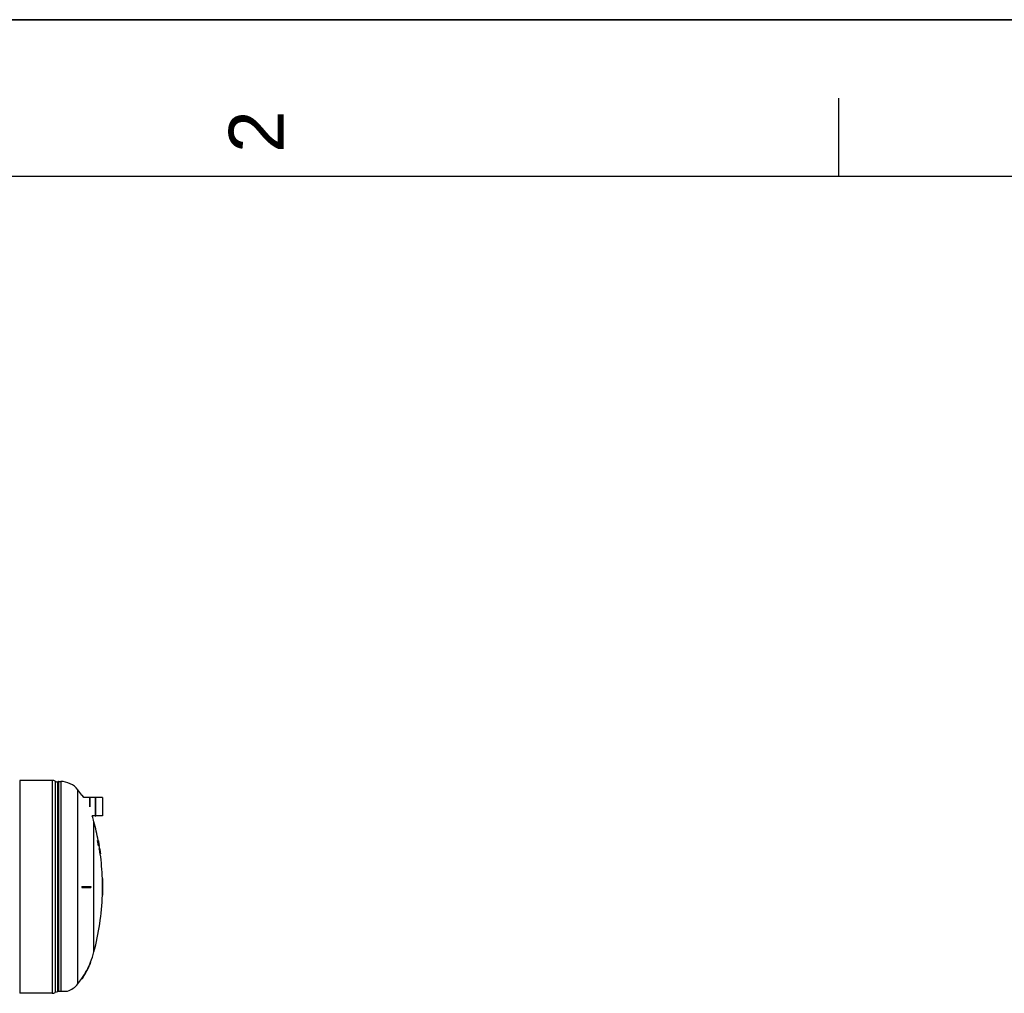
# Model space of a CAD drawing. Header units: millimetres. Extents: x 0 to 297, y 0 to 210.
# Tile 342 of 499: x 171 to 233, y 148 to 210. Entities that reach past the tile are written whole.
import ezdxf

# ---------------------------------------------------------------- set-up
doc = ezdxf.new("R2010")
doc.units = ezdxf.units.MM
doc.header["$LTSCALE"] = 16.335
doc.layers.get('0').update_dxf_attribs({"linetype": 'CONTINUOUS'})
doc.layers.add('AXES_REF', color=7, linetype='CONTINUOUS')
doc.layers.add('SURFACES', color=7, linetype='CONTINUOUS')
doc.styles.add('TEXTSTYLE_2', font='arial.ttf')

# ---------------------------------------------------------------- blocks, each defined once
blk = doc.blocks.new('MARGEA4_BL0', base_point=(148.514, 105.014))
at = {"color": 7, "linetype": 'Continuous'}
for p, q in [((297.014, 210.014), (0.014, 210.014)), ((222.764, 205.014), (222.764, 200.014)), ((287.014, 200.014), (10.014, 200.014))]:
    blk.add_line(p, q, dxfattribs=at)
at = {"color": 5, "linetype": 'Continuous', "style": 'TEXTSTYLE_2', "oblique": 0.00002}
blk.add_text('2', height=3.5, rotation=90, dxfattribs=at).set_placement((187.389, 201.514))

msp = doc.modelspace()

# ---------------------------------------------------------------- linework, layer by layer
at = {"color": 7, "linetype": 'Continuous'}
for p, q in [((0, 210), (297, 210)), ((172.626, 161.498), (170.546, 161.498)), ((170.546, 161.498), (170.546, 147.925)), ((172.816, 161.455), (172.816, 147.968)), ((172.986, 148.012), (172.986, 161.41)), ((174.511, 160.556), (174.536, 160.556)), ((174.511, 160.556), (174.519, 160.545)), ((174.511, 160.556), (174.519, 160.545)), ((174.542, 160.548), (174.536, 160.556)), ((174.542, 160.548), (174.536, 160.556)), ((174.998, 160.419), (175.012, 160.419)), ((174.998, 160.419), (174.998, 159.82)), ((175.012, 160.419), (175.012, 159.82)), ((175.383, 160.419), (175.397, 160.419)), ((175.383, 159.222), (175.383, 160.419)), ((175.397, 159.222), (175.397, 160.419)), ((175.828, 160.401), (175.828, 159.239)), ((175.383, 159.222), (175.397, 159.222)), ((175.512, 157.662), (175.513, 157.669)), ((175.512, 157.662), (175.534, 157.662)), ((175.513, 157.649), (175.512, 157.662)), ((175.513, 157.669), (175.534, 157.669)), ((175.513, 157.649), (175.534, 157.649)), ((175.516, 157.622), (175.513, 157.649)), ((175.534, 157.662), (175.534, 157.669)), ((175.534, 157.649), (175.534, 157.662)), ((175.537, 157.627), (175.534, 157.649)), ((175.537, 157.669), (175.553, 157.669)), ((175.537, 157.669), (175.54, 157.662)), ((175.54, 157.662), (175.553, 157.662)), ((175.54, 157.662), (175.546, 157.642)), ((175.546, 157.649), (175.554, 157.649)), ((175.546, 157.642), (175.552, 157.615)), ((175.553, 157.662), (175.553, 157.669)), ((175.554, 157.649), (175.553, 157.662)), ((175.557, 157.622), (175.554, 157.649)), ((175.555, 157.669), (175.575, 157.669)), ((175.555, 157.669), (175.557, 157.663)), ((175.557, 157.663), (175.558, 157.662)), ((175.558, 157.662), (175.563, 157.642)), ((175.563, 157.642), (175.568, 157.615)), ((175.57, 157.662), (175.576, 157.662)), ((175.572, 157.649), (175.578, 157.649)), ((175.575, 157.668), (175.575, 157.669)), ((175.576, 157.662), (175.575, 157.668)), ((175.578, 157.649), (175.576, 157.662)), ((175.583, 157.622), (175.578, 157.649)), ((175.516, 157.622), (175.537, 157.622)), ((175.52, 157.595), (175.516, 157.622)), ((175.52, 157.595), (175.542, 157.595)), ((175.525, 157.568), (175.547, 157.568)), ((175.531, 157.542), (175.525, 157.568)), ((175.531, 157.542), (175.552, 157.542)), ((175.537, 157.515), (175.531, 157.542)), ((175.537, 157.622), (175.537, 157.627)), ((175.542, 157.595), (175.537, 157.622)), ((175.537, 157.515), (175.559, 157.515)), ((175.542, 157.501), (175.537, 157.515)), ((175.545, 157.629), (175.542, 157.629)), ((175.542, 157.629), (175.542, 157.622)), ((175.542, 157.622), (175.543, 157.609)), ((175.542, 157.501), (175.563, 157.501)), ((175.545, 157.495), (175.542, 157.501)), ((175.543, 157.622), (175.547, 157.622)), ((175.543, 157.609), (175.551, 157.609)), ((175.543, 157.609), (175.546, 157.589)), ((175.547, 157.622), (175.545, 157.629)), ((175.545, 157.495), (175.566, 157.495)), ((175.546, 157.595), (175.554, 157.595)), ((175.546, 157.441), (175.568, 157.441)), ((175.551, 157.414), (175.546, 157.441)), ((175.551, 157.609), (175.547, 157.622)), ((175.552, 157.542), (175.547, 157.568)), ((175.55, 157.488), (175.547, 157.495)), ((175.548, 157.575), (175.552, 157.555)), ((175.548, 157.568), (175.567, 157.568)), ((175.55, 157.488), (175.572, 157.488)), ((175.554, 157.475), (175.55, 157.488)), ((175.554, 157.595), (175.551, 157.609)), ((175.551, 157.414), (175.573, 157.414)), ((175.558, 157.381), (175.551, 157.414)), ((175.552, 157.622), (175.557, 157.622)), ((175.552, 157.615), (175.556, 157.595)), ((175.552, 157.555), (175.556, 157.542)), ((175.559, 157.515), (175.552, 157.542)), ((175.554, 157.475), (175.575, 157.475)), ((175.558, 157.454), (175.554, 157.475)), ((175.556, 157.595), (175.562, 157.595)), ((175.556, 157.542), (175.572, 157.542)), ((175.556, 157.542), (175.559, 157.535)), ((175.562, 157.595), (175.557, 157.622)), ((175.558, 157.454), (175.58, 157.454)), ((175.558, 157.381), (175.58, 157.381)), ((175.564, 157.361), (175.558, 157.381)), ((175.559, 157.535), (175.562, 157.535)), ((175.563, 157.501), (175.559, 157.515)), ((175.562, 157.629), (175.56, 157.629)), ((175.56, 157.629), (175.561, 157.622)), ((175.561, 157.622), (175.562, 157.609)), ((175.565, 157.622), (175.562, 157.629)), ((175.562, 157.622), (175.565, 157.622)), ((175.562, 157.609), (175.568, 157.609)), ((175.562, 157.609), (175.565, 157.589)), ((175.562, 157.535), (175.565, 157.528)), ((175.563, 157.635), (175.568, 157.635)), ((175.566, 157.495), (175.563, 157.501)), ((175.564, 157.361), (175.586, 157.361)), ((175.568, 157.354), (175.564, 157.361)), ((175.568, 157.609), (175.565, 157.622)), ((175.565, 157.595), (175.57, 157.595)), ((175.565, 157.528), (175.569, 157.515)), ((175.572, 157.542), (175.567, 157.568)), ((175.568, 157.615), (175.569, 157.612)), ((175.57, 157.595), (175.568, 157.609)), ((175.568, 157.575), (175.572, 157.555)), ((175.573, 157.414), (175.568, 157.441)), ((175.568, 157.354), (175.59, 157.354)), ((175.572, 157.635), (175.569, 157.635)), ((175.569, 157.515), (175.578, 157.515)), ((175.569, 157.515), (175.575, 157.492)), ((175.572, 157.488), (175.569, 157.495)), ((175.571, 157.441), (175.575, 157.421)), ((175.571, 157.434), (175.583, 157.434)), ((175.572, 157.555), (175.575, 157.542)), ((175.578, 157.515), (175.572, 157.542)), ((175.575, 157.475), (175.572, 157.488)), ((175.576, 157.635), (175.573, 157.635)), ((175.573, 157.501), (175.582, 157.501)), ((175.58, 157.381), (175.573, 157.414)), ((175.575, 157.542), (175.577, 157.535)), ((175.575, 157.492), (175.576, 157.488)), ((175.58, 157.454), (175.575, 157.475)), ((175.575, 157.421), (175.579, 157.401)), ((175.575, 157.414), (175.586, 157.414)), ((175.576, 157.622), (175.583, 157.622)), ((175.576, 157.495), (175.584, 157.495)), ((175.576, 157.488), (175.589, 157.488)), ((175.576, 157.488), (175.581, 157.461)), ((175.577, 157.535), (175.579, 157.535)), ((175.582, 157.501), (175.578, 157.515)), ((175.578, 157.475), (175.592, 157.475)), ((175.579, 157.535), (175.582, 157.529)), ((175.579, 157.401), (175.587, 157.401)), ((175.579, 157.401), (175.582, 157.394)), ((175.586, 157.361), (175.58, 157.381)), ((175.581, 157.595), (175.588, 157.595)), ((175.581, 157.454), (175.596, 157.454)), ((175.582, 157.529), (175.582, 157.528)), ((175.582, 157.528), (175.586, 157.515)), ((175.584, 157.495), (175.582, 157.501)), ((175.582, 157.394), (175.586, 157.394)), ((175.588, 157.595), (175.583, 157.622)), ((175.586, 157.414), (175.583, 157.434)), ((175.585, 157.441), (175.588, 157.441)), ((175.586, 157.515), (175.591, 157.491)), ((175.587, 157.401), (175.586, 157.414)), ((175.586, 157.394), (175.587, 157.401)), ((175.589, 157.354), (175.586, 157.361)), ((175.587, 157.562), (175.594, 157.562)), ((175.589, 157.488), (175.587, 157.495)), ((175.587, 157.428), (175.591, 157.401)), ((175.587, 157.414), (175.593, 157.414)), ((175.594, 157.562), (175.588, 157.595)), ((175.593, 157.414), (175.588, 157.441)), ((175.592, 157.475), (175.589, 157.488)), ((175.59, 157.441), (175.59, 157.441)), ((175.59, 157.441), (175.594, 157.421)), ((175.59, 157.434), (175.6, 157.434)), ((175.591, 157.491), (175.592, 157.488)), ((175.591, 157.401), (175.594, 157.374)), ((175.592, 157.488), (175.597, 157.461)), ((175.596, 157.454), (175.592, 157.475)), ((175.6, 157.381), (175.593, 157.414)), ((175.593, 157.361), (175.605, 157.361)), ((175.594, 157.361), (175.593, 157.355)), ((175.593, 157.355), (175.593, 157.354)), ((175.593, 157.354), (175.608, 157.354)), ((175.594, 157.421), (175.599, 157.401)), ((175.594, 157.414), (175.603, 157.414)), ((175.594, 157.381), (175.6, 157.381)), ((175.594, 157.374), (175.594, 157.361)), ((175.597, 157.501), (175.602, 157.501)), ((175.599, 157.401), (175.604, 157.401)), ((175.599, 157.401), (175.601, 157.395)), ((175.603, 157.414), (175.6, 157.434)), ((175.605, 157.361), (175.6, 157.381)), ((175.601, 157.395), (175.601, 157.394)), ((175.601, 157.394), (175.604, 157.394)), ((175.603, 157.468), (175.608, 157.468)), ((175.603, 157.428), (175.607, 157.401)), ((175.604, 157.401), (175.603, 157.414)), ((175.604, 157.394), (175.604, 157.401)), ((175.605, 157.461), (175.611, 157.461)), ((175.605, 157.36), (175.605, 157.361)), ((175.608, 157.354), (175.605, 157.36)), ((175.607, 157.401), (175.61, 157.374)), ((175.61, 157.428), (175.617, 157.428)), ((175.61, 157.374), (175.611, 157.361)), ((175.617, 157.428), (175.611, 157.461)), ((175.611, 157.361), (175.611, 157.355)), ((175.611, 157.355), (175.611, 157.354)), ((175.611, 157.354), (175.621, 157.354)), ((175.615, 157.401), (175.622, 157.401)), ((175.622, 157.401), (175.617, 157.428)), ((175.619, 157.374), (175.627, 157.374)), ((175.627, 157.374), (175.622, 157.401)), ((175.623, 157.361), (175.629, 157.361)), ((175.623, 157.354), (175.63, 157.354)), ((175.625, 157.144), (175.655, 157.144)), ((175.629, 157.361), (175.627, 157.374)), ((175.629, 157.36), (175.629, 157.361)), ((175.63, 157.354), (175.629, 157.36)), ((175.662, 157.104), (175.654, 157.104)), ((175.661, 157.144), (175.664, 157.144)), ((175.661, 157.144), (175.662, 157.138)), ((175.662, 157.138), (175.663, 157.137)), ((175.663, 157.137), (175.666, 157.117)), ((175.667, 157.121), (175.664, 157.144)), ((175.664, 157.097), (175.669, 157.097)), ((175.667, 157.104), (175.665, 157.104)), ((175.666, 157.117), (175.67, 157.095)), ((175.669, 157.105), (175.667, 157.121)), ((175.669, 157.097), (175.667, 157.104)), ((175.667, 157.084), (175.671, 157.084)), ((175.667, 157.017), (175.674, 157.017)), ((175.671, 157.084), (175.669, 157.097)), ((175.67, 157.064), (175.674, 157.064)), ((175.674, 157.064), (175.671, 157.084)), ((175.672, 157.05), (175.676, 157.05)), ((175.674, 157.03), (175.679, 157.03)), ((175.679, 157.03), (175.676, 157.05)), ((175.678, 157.017), (175.68, 157.017)), ((175.68, 157.017), (175.679, 157.03)), ((175.681, 157.01), (175.68, 157.017)), ((175.67, 156.829), (175.691, 156.829)), ((175.679, 156.976), (175.672, 156.976)), ((175.678, 157.01), (175.681, 157.01)), ((175.683, 157.001), (175.684, 156.997)), ((175.684, 156.997), (175.685, 156.991)), ((175.687, 156.97), (175.684, 156.97)), ((175.684, 156.963), (175.688, 156.963)), ((175.685, 156.991), (175.685, 156.99)), ((175.685, 156.99), (175.686, 156.983)), ((175.686, 156.983), (175.687, 156.974)), ((175.688, 156.963), (175.687, 156.97)), ((175.687, 156.95), (175.69, 156.95)), ((175.69, 156.95), (175.688, 156.963)), ((175.693, 156.929), (175.69, 156.95)), ((175.69, 156.929), (175.693, 156.929)), ((175.692, 156.909), (175.696, 156.909)), ((175.693, 156.829), (175.702, 156.829)), ((175.695, 156.889), (175.699, 156.889)), ((175.699, 156.889), (175.696, 156.909)), ((175.698, 156.876), (175.7, 156.876)), ((175.698, 156.869), (175.701, 156.869)), ((175.7, 156.876), (175.699, 156.889)), ((175.701, 156.869), (175.7, 156.876)), ((175.703, 156.86), (175.703, 156.856)), ((175.703, 156.856), (175.706, 156.836)), ((175.703, 156.829), (175.709, 156.829)), ((175.706, 156.836), (175.706, 156.829)), ((175.706, 156.829), (175.706, 156.829)), ((175.819, 155.236), (175.84, 155.236)), ((174.511, 154.746), (175.092, 154.746)), ((174.511, 154.746), (174.511, 154.711)), ((174.511, 154.711), (174.511, 154.676)), ((174.511, 154.676), (175.092, 154.676)), ((174.536, 154.708), (174.536, 154.746)), ((174.536, 154.676), (174.536, 154.708)), ((175.092, 154.746), (175.092, 154.723)), ((175.092, 154.723), (175.092, 154.7)), ((175.092, 154.7), (175.092, 154.676)), ((175.819, 154.746), (175.849, 154.746)), ((175.819, 154.676), (175.849, 154.676)), ((175.819, 154.186), (175.84, 154.186)), ((175.069, 149.916), (175.092, 149.916)), ((175.088, 149.908), (175.092, 149.916)), ((175.088, 149.908), (175.092, 149.916)), ((174.519, 148.878), (174.511, 148.866)), ((174.519, 148.878), (174.511, 148.866)), ((174.511, 148.866), (174.536, 148.866)), ((174.536, 148.866), (174.542, 148.875)), ((174.536, 148.866), (174.542, 148.875)), ((172.626, 147.925), (170.546, 147.925)), ((172.986, 148.061), (173.598, 148.061))]:
    msp.add_line(p, q, dxfattribs=at)
at = {"color": 9, "linetype": 'Continuous'}
for p, q in [((172.626, 161.498), (172.626, 147.925)), ((173.021, 161.431), (173.021, 148.061)), ((173.161, 161.431), (173.161, 148.061)), ((175.824, 160.405), (175.824, 159.236))]:
    msp.add_line(p, q, dxfattribs=at)
at = {"color": 7, "linetype": 'Continuous'}
for centre, radius, start, end in [((172.626, 161.06), 0.438, 64.24532, 90), ((172.986, 161.76), 0.35, 240.94711, 270), ((173.021, 161.396), 0.035, 90, 181.39633), ((169.873, 157.418), 5.621, 32.18023, 33.83892), ((175.824, 160.401), 0.0035, 0, 90), ((175.824, 159.239), 0.0035, 270, 360), ((159.728, 154.711), 16.108, 10.45861, 10.57984), ((159.728, 154.711), 16.116, 10.45327, 10.57445), ((159.728, 154.711), 16.054, 10.25117, 10.34842), ((159.728, 154.711), 16.075, 10.23759, 10.33471), ((159.728, 154.711), 16.078, 10.25997, 10.30852), ((159.728, 154.711), 16.067, 9.7817, 9.83021), ((159.728, 154.711), 16.094, 10.22493, 10.32192), ((159.728, 154.711), 16.097, 10.24775, 10.29624), ((159.728, 154.711), 16.112, 9.43974, 10.45605), ((159.728, 154.711), 16.088, 9.74456, 9.81723), ((159.728, 154.711), 16.09, 9.71882, 9.83991), ((159.728, 154.711), 16.12, 9.82166, 10.18451), ((159.728, 154.711), 16.104, 9.73459, 9.80718), ((159.728, 154.711), 16.117, 9.84736, 9.96829), ((159.728, 154.711), 16.082, 7.56612, 8.69981), ((159.728, 154.711), 16.103, 7.55619, 8.68837), ((159.728, 154.711), 16.112, 8.53859, 8.68321), ((159.728, 154.711), 16.114, 7.55094, 8.68233), ((159.728, 154.711), 16.119, 8.34252, 8.39068), ((159.728, 154.711), 16.111, 8.0814, 8.22587), ((159.728, 154.711), 16.12, 8.00641, 8.32386), ((159.728, 154.711), 16.119, 7.8372, 7.90935), ((159.728, 154.711), 16.12, 7.54793, 7.6984), ((159.728, 154.711), 16.1, 0.12456, 1.86868), ((159.728, 154.711), 16.121, 0.12439, 1.86624), ((159.728, 154.711), 16.091, 359.87538, 0.12462), ((159.728, 154.711), 16.1, 358.13132, 359.87544), ((159.728, 154.711), 16.112, 359.87554, 0.12446), ((159.728, 154.711), 16.121, 358.13376, 359.87561), ((169.859, 152.012), 5.616, 326.07258, 338.0853), ((169.873, 152.005), 5.62, 332.38062, 334.05219), ((169.875, 152.004), 5.619, 334.05228, 334.23204), ((169.872, 152.006), 5.623, 334.2322, 335.91263), ((169.871, 152.006), 5.624, 335.91256, 336.41979), ((169.873, 152.005), 5.621, 336.41966, 338.09946), ((169.873, 152.005), 5.621, 326.1611, 327.81971), ((169.871, 152.006), 5.624, 327.81959, 328.33783), ((169.872, 152.006), 5.622, 328.33776, 330.00211), ((169.875, 152.004), 5.619, 330.00226, 330.19485), ((169.873, 152.005), 5.62, 330.19494, 331.8647), ((169.873, 152.005), 5.621, 331.8647, 332.38062), ((172.626, 148.362), 0.438, 270, 295.75468), ((172.986, 147.662), 0.35, 90, 119.05289)]:
    msp.add_arc(centre, radius, start, end, dxfattribs=at)
at = {"layer": 'AXES_REF', "color": 7, "linetype": 'Continuous'}
for p, q in [((173.021, 161.431), (173.161, 161.431)), ((174.998, 160.405), (174.635, 160.405)), ((175.383, 160.405), (175.012, 160.405)), ((175.824, 160.405), (175.397, 160.405)), ((175.383, 159.236), (175.168, 159.236)), ((175.824, 159.236), (175.397, 159.236))]:
    msp.add_line(p, q, dxfattribs=at)
at = {"layer": 'AXES_REF', "color": 9, "linetype": 'Continuous'}
for p, q in [((174.257, 148.52), (174.257, 160.903)), ((175.284, 150.561), (175.284, 158.861))]:
    msp.add_line(p, q, dxfattribs=at)
at = {"layer": 'AXES_REF', "color": 7, "linetype": 'Continuous'}
for centre, radius, start, end in [((173.161, 160.031), 1.4, 38.48108, 90), ((169.873, 157.418), 5.6, 34.08638, 38.48108), ((169.873, 157.418), 5.6, 14.93744, 18.94444), ((159.728, 154.711), 16.1, 10.59677, 14.93744), ((159.728, 154.711), 16.1, 8.70021, 9.4461), ((159.728, 154.711), 16.1, 1.86867, 7.55544), ((159.728, 154.711), 16.1, 345.06256, 358.13133), ((169.873, 152.005), 5.6, 338.10282, 345.06256), ((169.873, 152.005), 5.6, 321.51892, 325.91362), ((173.161, 149.391), 1.4, 288.19487, 321.51892)]:
    msp.add_arc(centre, radius, start, end, dxfattribs=at)
at = {"layer": 'SURFACES', "color": 7, "linetype": 'Continuous'}
msp.add_arc((159.728, 154.711), 16.121, 359.87561, 0.12473, dxfattribs=at)

# ---------------------------------------------------------------- block references
at = {"color": 2, "linetype": 'Continuous'}
msp.add_blockref('MARGEA4_BL0', (148.514, 105.014), dxfattribs=at)

doc.saveas('drawing.dxf')
